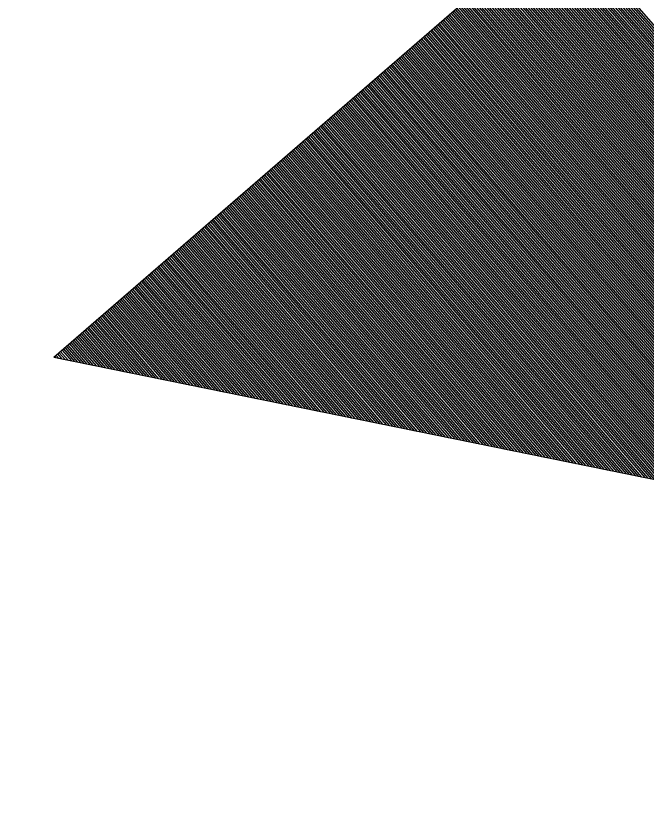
# Model space of a CAD drawing. Extents: x 192699 to 285914, y 194342 to 233219.
# Drawn here: x 262811.612 to 262812.261, y 213620.062 to 213620.885 of the extents above; entities that cross this region are included whole.
import ezdxf

# ---------------------------------------------------------------- set-up
doc = ezdxf.new("R2010")
doc.units = 0
doc.layers.add('TYPICAL SECTION FOR MOT', color=7, linetype='Continuous')

msp = doc.modelspace()

# ---------------------------------------------------------------- linework, layer by layer
at = {"layer": 'TYPICAL SECTION FOR MOT'}
for p, q in [((262810.00257, 213623.48468), (262812.75127, 213620.30962)), ((262810.00408, 213623.48599), (262812.75448, 213620.30897)), ((262810.00559, 213623.4873), (262812.75769, 213620.30831)), ((262810.0071, 213623.48861), (262812.7609, 213620.30766)), ((262809.99349, 213623.47683), (262812.732, 213620.31354)), ((262809.99501, 213623.47813), (262812.73521, 213620.31289)), ((262809.99652, 213623.47944), (262812.73842, 213620.31224)), ((262809.99803, 213623.48075), (262812.74164, 213620.31158)), ((262809.99954, 213623.48206), (262812.74485, 213620.31093)), ((262810.00105, 213623.48337), (262812.74806, 213620.31027)), ((262809.98442, 213623.46897), (262812.71273, 213620.31746)), ((262809.98593, 213623.47028), (262812.71595, 213620.31681)), ((262809.98744, 213623.47159), (262812.71916, 213620.31616)), ((262809.98896, 213623.4729), (262812.72237, 213620.3155)), ((262809.99047, 213623.47421), (262812.72558, 213620.31485)), ((262809.99198, 213623.47552), (262812.72879, 213620.3142)), ((262809.97384, 213623.45981), (262812.69026, 213620.32204)), ((262809.97535, 213623.46112), (262812.69347, 213620.32139)), ((262809.97686, 213623.46243), (262812.69668, 213620.32073)), ((262809.97837, 213623.46374), (262812.69989, 213620.32008)), ((262809.97988, 213623.46504), (262812.7031, 213620.31943)), ((262809.9814, 213623.46635), (262812.70631, 213620.31877)), ((262809.98291, 213623.46766), (262812.70952, 213620.31812)), ((262809.96476, 213623.45195), (262812.67099, 213620.32596)), ((262809.96628, 213623.45326), (262812.6742, 213620.32531)), ((262809.96779, 213623.45457), (262812.67741, 213620.32465)), ((262809.9693, 213623.45588), (262812.68062, 213620.324)), ((262809.97081, 213623.45719), (262812.68383, 213620.32335)), ((262809.97232, 213623.4585), (262812.68704, 213620.32269)), ((262809.95569, 213623.4441), (262812.65172, 213620.32988)), ((262809.9572, 213623.44541), (262812.65493, 213620.32923)), ((262809.95872, 213623.44672), (262812.65814, 213620.32858)), ((262809.96023, 213623.44803), (262812.66135, 213620.32792)), ((262809.96174, 213623.44934), (262812.66457, 213620.32727)), ((262809.96325, 213623.45064), (262812.66778, 213620.32662)), ((262809.94662, 213623.43625), (262812.63245, 213620.33381)), ((262809.94813, 213623.43755), (262812.63567, 213620.33315)), ((262809.94964, 213623.43886), (262812.63888, 213620.3325)), ((262809.95115, 213623.44017), (262812.64209, 213620.33184)), ((262809.95267, 213623.44148), (262812.6453, 213620.33119)), ((262809.95418, 213623.44279), (262812.64851, 213620.33054)), ((262809.93603, 213623.42708), (262812.60998, 213620.33838)), ((262809.93755, 213623.42839), (262812.61319, 213620.33773)), ((262809.93906, 213623.4297), (262812.6164, 213620.33707)), ((262809.94057, 213623.43101), (262812.61961, 213620.33642)), ((262809.94208, 213623.43232), (262812.62282, 213620.33577)), ((262809.94359, 213623.43363), (262812.62603, 213620.33511)), ((262809.94511, 213623.43494), (262812.62924, 213620.33446)), ((262809.92696, 213623.41923), (262812.59071, 213620.3423)), ((262809.92847, 213623.42054), (262812.59392, 213620.34165)), ((262809.92999, 213623.42185), (262812.59713, 213620.341)), ((262809.9315, 213623.42316), (262812.60034, 213620.34034)), ((262809.93301, 213623.42446), (262812.60355, 213620.33969)), ((262809.93452, 213623.42577), (262812.60676, 213620.33903)), ((262809.91789, 213623.41137), (262812.57144, 213620.34622)), ((262809.9194, 213623.41268), (262812.57465, 213620.34557)), ((262809.92091, 213623.41399), (262812.57786, 213620.34492)), ((262809.92243, 213623.4153), (262812.58107, 213620.34426)), ((262809.92394, 213623.41661), (262812.58429, 213620.34361)), ((262809.92545, 213623.41792), (262812.5875, 213620.34296)), ((262809.91033, 213623.40483), (262812.55538, 213620.34949)), ((262809.91184, 213623.40614), (262812.5586, 213620.34884)), ((262809.91335, 213623.40745), (262812.56181, 213620.34819)), ((262809.91486, 213623.40876), (262812.56502, 213620.34753)), ((262809.91638, 213623.41006), (262812.56823, 213620.34688)), ((262812.07641, 213620.90172), (262811.65113, 213620.53356)), ((262812.07541, 213620.90086), (262812.55217, 213620.35015)), ((262812.06483, 213620.8917), (262812.52969, 213620.35472)), ((262812.06634, 213620.89301), (262812.53291, 213620.35407)), ((262812.06785, 213620.89432), (262812.53612, 213620.35342)), ((262812.06936, 213620.89563), (262812.53933, 213620.35276)), ((262812.07087, 213620.89693), (262812.54254, 213620.35211)), ((262812.07239, 213620.89824), (262812.54575, 213620.35145)), ((262812.0739, 213620.89955), (262812.54896, 213620.3508)), ((262812.05575, 213620.88384), (262812.51043, 213620.35864)), ((262812.05726, 213620.88515), (262812.51364, 213620.35799)), ((262812.05878, 213620.88646), (262812.51685, 213620.35734)), ((262812.06029, 213620.88777), (262812.52006, 213620.35668)), ((262812.0618, 213620.88908), (262812.52327, 213620.35603)), ((262812.06331, 213620.89039), (262812.52648, 213620.35538)), ((262812.04668, 213620.87599), (262812.49116, 213620.36257)), ((262812.04819, 213620.8773), (262812.49437, 213620.36191)), ((262812.0497, 213620.87861), (262812.49758, 213620.36126)), ((262812.05122, 213620.87992), (262812.50079, 213620.36061)), ((262812.05273, 213620.88123), (262812.504, 213620.35995)), ((262812.05424, 213620.88254), (262812.50722, 213620.3593)), ((262812.0361, 213620.86683), (262812.46868, 213620.36714)), ((262812.03761, 213620.86814), (262812.47189, 213620.36649)), ((262812.03912, 213620.86944), (262812.4751, 213620.36583)), ((262812.04063, 213620.87075), (262812.47832, 213620.36518)), ((262812.04214, 213620.87206), (262812.48153, 213620.36453)), ((262812.04366, 213620.87337), (262812.48474, 213620.36387)), ((262812.04517, 213620.87468), (262812.48795, 213620.36322)), ((262812.02702, 213620.85897), (262812.44941, 213620.37106)), ((262812.02854, 213620.86028), (262812.45263, 213620.37041)), ((262812.03005, 213620.86159), (262812.45584, 213620.36976)), ((262812.03156, 213620.8629), (262812.45905, 213620.3691)), ((262812.03307, 213620.86421), (262812.46226, 213620.36845)), ((262812.03458, 213620.86552), (262812.46547, 213620.3678)), ((262812.01795, 213620.85112), (262812.43015, 213620.37499)), ((262812.01946, 213620.85243), (262812.43336, 213620.37433)), ((262812.02097, 213620.85374), (262812.43657, 213620.37368)), ((262812.02249, 213620.85505), (262812.43978, 213620.37302)), ((262812.024, 213620.85635), (262812.44299, 213620.37237)), ((262812.02551, 213620.85766), (262812.4462, 213620.37172)), ((262812.00888, 213620.84326), (262812.41088, 213620.37891)), ((262812.01039, 213620.84457), (262812.41409, 213620.37825)), ((262812.0119, 213620.84588), (262812.4173, 213620.3776)), ((262812.01341, 213620.84719), (262812.42051, 213620.37695)), ((262812.01493, 213620.8485), (262812.42372, 213620.37629)), ((262812.01644, 213620.84981), (262812.42694, 213620.37564)), ((262811.99829, 213620.8341), (262812.3884, 213620.38348)), ((262811.99981, 213620.83541), (262812.39161, 213620.38283)), ((262812.00132, 213620.83672), (262812.39482, 213620.38218)), ((262812.00283, 213620.83803), (262812.39803, 213620.38152)), ((262812.00434, 213620.83934), (262812.40125, 213620.38087)), ((262812.00585, 213620.84065), (262812.40446, 213620.38021)), ((262812.00737, 213620.84195), (262812.40767, 213620.37956)), ((262811.98922, 213620.82625), (262812.36913, 213620.3874)), ((262811.99073, 213620.82756), (262812.37234, 213620.38675)), ((262811.99225, 213620.82886), (262812.37556, 213620.3861)), ((262811.99376, 213620.83017), (262812.37877, 213620.38544)), ((262811.99527, 213620.83148), (262812.38198, 213620.38479)), ((262811.99678, 213620.83279), (262812.38519, 213620.38414)), ((262811.98015, 213620.81839), (262812.34987, 213620.39133)), ((262811.98166, 213620.8197), (262812.35308, 213620.39067)), ((262811.98317, 213620.82101), (262812.35629, 213620.39002)), ((262811.98468, 213620.82232), (262812.3595, 213620.38937)), ((262811.9862, 213620.82363), (262812.36271, 213620.38871)), ((262811.98771, 213620.82494), (262812.36592, 213620.38806)), ((262811.96956, 213620.80923), (262812.32739, 213620.3959)), ((262811.97108, 213620.81054), (262812.3306, 213620.39525)), ((262811.97259, 213620.81185), (262812.33381, 213620.3946)), ((262811.9741, 213620.81316), (262812.33702, 213620.39394)), ((262811.97561, 213620.81446), (262812.34023, 213620.39329)), ((262811.97712, 213620.81577), (262812.34344, 213620.39263)), ((262811.97864, 213620.81708), (262812.34665, 213620.39198)), ((262811.96049, 213620.80137), (262812.30812, 213620.39982)), ((262811.962, 213620.80268), (262812.31133, 213620.39917)), ((262811.96352, 213620.80399), (262812.31454, 213620.39852)), ((262811.96503, 213620.8053), (262812.31775, 213620.39786)), ((262811.96654, 213620.80661), (262812.32097, 213620.39721)), ((262811.96805, 213620.80792), (262812.32418, 213620.39656)), ((262811.95142, 213620.79352), (262812.28885, 213620.40375)), ((262811.95293, 213620.79483), (262812.29206, 213620.40309)), ((262811.95444, 213620.79614), (262812.29528, 213620.40244)), ((262811.95595, 213620.79745), (262812.29849, 213620.40179)), ((262811.95747, 213620.79876), (262812.3017, 213620.40113)), ((262811.95898, 213620.80007), (262812.30491, 213620.40048)), ((262811.94235, 213620.78567), (262812.26959, 213620.40767)), ((262811.94386, 213620.78698), (262812.2728, 213620.40701)), ((262811.94537, 213620.78828), (262812.27601, 213620.40636)), ((262811.94688, 213620.78959), (262812.27922, 213620.40571)), ((262811.94839, 213620.7909), (262812.28243, 213620.40505)), ((262811.94991, 213620.79221), (262812.28564, 213620.4044)), ((262811.93176, 213620.7765), (262812.24711, 213620.41224)), ((262811.93327, 213620.77781), (262812.25032, 213620.41159)), ((262811.93479, 213620.77912), (262812.25353, 213620.41094)), ((262811.9363, 213620.78043), (262812.25674, 213620.41028)), ((262811.93781, 213620.78174), (262812.25995, 213620.40963)), ((262811.93932, 213620.78305), (262812.26316, 213620.40898)), ((262811.94083, 213620.78436), (262812.26637, 213620.40832)), ((262811.92269, 213620.76865), (262812.22784, 213620.41617)), ((262811.9242, 213620.76996), (262812.23105, 213620.41551)), ((262811.92571, 213620.77127), (262812.23426, 213620.41486)), ((262811.92723, 213620.77258), (262812.23747, 213620.4142)), ((262811.92874, 213620.77388), (262812.24068, 213620.41355)), ((262811.93025, 213620.77519), (262812.2439, 213620.4129)), ((262811.91362, 213620.76079), (262812.20857, 213620.42009)), ((262811.91513, 213620.7621), (262812.21178, 213620.41943)), ((262811.91664, 213620.76341), (262812.21499, 213620.41878)), ((262811.91815, 213620.76472), (262812.21821, 213620.41813)), ((262811.91966, 213620.76603), (262812.22142, 213620.41747)), ((262811.92118, 213620.76734), (262812.22463, 213620.41682)), ((262811.90303, 213620.75163), (262812.18609, 213620.42466)), ((262811.90454, 213620.75294), (262812.1893, 213620.42401)), ((262811.90606, 213620.75425), (262812.19252, 213620.42336)), ((262811.90757, 213620.75556), (262812.19573, 213620.4227)), ((262811.90908, 213620.75687), (262812.19894, 213620.42205)), ((262811.91059, 213620.75818), (262812.20215, 213620.42139)), ((262811.9121, 213620.75949), (262812.20536, 213620.42074)), ((262811.89396, 213620.74378), (262812.16683, 213620.42858)), ((262811.89547, 213620.74509), (262812.17004, 213620.42793)), ((262811.89698, 213620.74639), (262812.17325, 213620.42728)), ((262811.8985, 213620.7477), (262812.17646, 213620.42662)), ((262811.90001, 213620.74901), (262812.17967, 213620.42597)), ((262811.90152, 213620.75032), (262812.18288, 213620.42532)), ((262811.88489, 213620.73592), (262812.14756, 213620.43251)), ((262811.8864, 213620.73723), (262812.15077, 213620.43185)), ((262811.88791, 213620.73854), (262812.15398, 213620.4312)), ((262811.88942, 213620.73985), (262812.15719, 213620.43055)), ((262811.89094, 213620.74116), (262812.1604, 213620.42989)), ((262811.89245, 213620.74247), (262812.16362, 213620.42924)), ((262811.87581, 213620.72807), (262812.12829, 213620.43643)), ((262811.87733, 213620.72938), (262812.1315, 213620.43577)), ((262811.87884, 213620.73069), (262812.13471, 213620.43512)), ((262811.88035, 213620.732), (262812.13793, 213620.43447)), ((262811.88186, 213620.7333), (262812.14114, 213620.43381)), ((262811.88337, 213620.73461), (262812.14435, 213620.43316)), ((262811.86523, 213620.7189), (262812.10581, 213620.441)), ((262811.86674, 213620.72021), (262812.10902, 213620.44035)), ((262811.86825, 213620.72152), (262812.11224, 213620.4397)), ((262811.86977, 213620.72283), (262812.11545, 213620.43904)), ((262811.87128, 213620.72414), (262812.11866, 213620.43839)), ((262811.87279, 213620.72545), (262812.12187, 213620.43774)), ((262811.8743, 213620.72676), (262812.12508, 213620.43708)), ((262811.85616, 213620.71105), (262812.08655, 213620.44493)), ((262811.85767, 213620.71236), (262812.08976, 213620.44427)), ((262811.85918, 213620.71367), (262812.09297, 213620.44362)), ((262811.86069, 213620.71498), (262812.09618, 213620.44297)), ((262811.86221, 213620.71629), (262812.09939, 213620.44231)), ((262811.86372, 213620.7176), (262812.1026, 213620.44166)), ((262811.84708, 213620.7032), (262812.06728, 213620.44885)), ((262811.8486, 213620.70451), (262812.07049, 213620.44819)), ((262811.85011, 213620.70581), (262812.0737, 213620.44754)), ((262811.85162, 213620.70712), (262812.07691, 213620.44689)), ((262811.85313, 213620.70843), (262812.08012, 213620.44623)), ((262811.85465, 213620.70974), (262812.08333, 213620.44558)), ((262811.8365, 213620.69403), (262812.0448, 213620.45342)), ((262811.83801, 213620.69534), (262812.04801, 213620.45277)), ((262811.83952, 213620.69665), (262812.05122, 213620.45212)), ((262811.84104, 213620.69796), (262812.05443, 213620.45146)), ((262811.84255, 213620.69927), (262812.05764, 213620.45081)), ((262811.84406, 213620.70058), (262812.06086, 213620.45016)), ((262811.84557, 213620.70189), (262812.06407, 213620.4495)), ((262811.82743, 213620.68618), (262812.02553, 213620.45735)), ((262811.82894, 213620.68749), (262812.02874, 213620.45669)), ((262811.83045, 213620.6888), (262812.03195, 213620.45604)), ((262811.83196, 213620.69011), (262812.03517, 213620.45538)), ((262811.83348, 213620.69142), (262812.03838, 213620.45473)), ((262811.83499, 213620.69272), (262812.04159, 213620.45408)), ((262811.81835, 213620.67832), (262812.00627, 213620.46127)), ((262811.81987, 213620.67963), (262812.00948, 213620.46061)), ((262811.82138, 213620.68094), (262812.01269, 213620.45996)), ((262811.82289, 213620.68225), (262812.0159, 213620.45931)), ((262811.8244, 213620.68356), (262812.01911, 213620.45865)), ((262811.82592, 213620.68487), (262812.02232, 213620.458)), ((262811.80928, 213620.67047), (262811.987, 213620.46519)), ((262811.81079, 213620.67178), (262811.99021, 213620.46454)), ((262811.81231, 213620.67309), (262811.99342, 213620.46388)), ((262811.81382, 213620.6744), (262811.99663, 213620.46323)), ((262811.81533, 213620.67571), (262811.99984, 213620.46257)), ((262811.81684, 213620.67702), (262812.00305, 213620.46192)), ((262811.7987, 213620.66131), (262811.96452, 213620.46976)), ((262811.80021, 213620.66262), (262811.96773, 213620.46911)), ((262811.80172, 213620.66393), (262811.97094, 213620.46846)), ((262811.80323, 213620.66523), (262811.97415, 213620.4678)), ((262811.80475, 213620.66654), (262811.97736, 213620.46715)), ((262811.80626, 213620.66785), (262811.98058, 213620.4665)), ((262811.80777, 213620.66916), (262811.98379, 213620.46584)), ((262811.78963, 213620.65345), (262811.94525, 213620.47369)), ((262811.79114, 213620.65476), (262811.94846, 213620.47303)), ((262811.79265, 213620.65607), (262811.95167, 213620.47238)), ((262811.79416, 213620.65738), (262811.95489, 213620.47173)), ((262811.79567, 213620.65869), (262811.9581, 213620.47107)), ((262811.79719, 213620.66), (262811.96131, 213620.47042)), ((262811.78055, 213620.6456), (262811.92598, 213620.47761)), ((262811.78206, 213620.64691), (262811.9292, 213620.47695)), ((262811.78358, 213620.64822), (262811.93241, 213620.4763)), ((262811.78509, 213620.64953), (262811.93562, 213620.47565)), ((262811.7866, 213620.65083), (262811.93883, 213620.47499)), ((262811.78811, 213620.65214), (262811.94204, 213620.47434)), ((262811.76997, 213620.63644), (262811.90351, 213620.48218)), ((262811.77148, 213620.63774), (262811.90672, 213620.48153)), ((262811.77299, 213620.63905), (262811.90993, 213620.48088)), ((262811.7745, 213620.64036), (262811.91314, 213620.48022)), ((262811.77602, 213620.64167), (262811.91635, 213620.47957)), ((262811.77753, 213620.64298), (262811.91956, 213620.47892)), ((262811.77904, 213620.64429), (262811.92277, 213620.47826)), ((262811.7609, 213620.62858), (262811.88424, 213620.48611)), ((262811.76241, 213620.62989), (262811.88745, 213620.48545)), ((262811.76392, 213620.6312), (262811.89066, 213620.4848)), ((262811.76543, 213620.63251), (262811.89387, 213620.48415)), ((262811.76694, 213620.63382), (262811.89708, 213620.48349)), ((262811.76846, 213620.63513), (262811.90029, 213620.48284)), ((262811.75182, 213620.62073), (262811.86497, 213620.49003)), ((262811.75334, 213620.62204), (262811.86818, 213620.48937)), ((262811.75485, 213620.62334), (262811.87139, 213620.48872)), ((262811.75636, 213620.62465), (262811.8746, 213620.48807)), ((262811.75787, 213620.62596), (262811.87782, 213620.48741)), ((262811.75938, 213620.62727), (262811.88103, 213620.48676)), ((262811.74275, 213620.61287), (262811.8457, 213620.49395)), ((262811.74426, 213620.61418), (262811.84892, 213620.4933)), ((262811.74577, 213620.61549), (262811.85213, 213620.49264)), ((262811.74729, 213620.6168), (262811.85534, 213620.49199)), ((262811.7488, 213620.61811), (262811.85855, 213620.49134)), ((262811.75031, 213620.61942), (262811.86176, 213620.49068)), ((262811.73217, 213620.60371), (262811.82323, 213620.49853)), ((262811.73368, 213620.60502), (262811.82644, 213620.49787)), ((262811.73519, 213620.60633), (262811.82965, 213620.49722)), ((262811.7367, 213620.60764), (262811.83286, 213620.49656)), ((262811.73821, 213620.60895), (262811.83607, 213620.49591)), ((262811.73973, 213620.61025), (262811.83928, 213620.49526)), ((262811.74124, 213620.61156), (262811.84249, 213620.4946)), ((262811.72309, 213620.59586), (262811.80396, 213620.50245)), ((262811.72461, 213620.59716), (262811.80717, 213620.50179)), ((262811.72612, 213620.59847), (262811.81038, 213620.50114)), ((262811.72763, 213620.59978), (262811.81359, 213620.50049)), ((262811.72914, 213620.60109), (262811.8168, 213620.49983)), ((262811.73065, 213620.6024), (262811.82001, 213620.49918)), ((262811.71402, 213620.588), (262811.78469, 213620.50637)), ((262811.71553, 213620.58931), (262811.7879, 213620.50572)), ((262811.71704, 213620.59062), (262811.79111, 213620.50506)), ((262811.71856, 213620.59193), (262811.79432, 213620.50441)), ((262811.72007, 213620.59324), (262811.79754, 213620.50375)), ((262811.72158, 213620.59455), (262811.80075, 213620.5031)), ((262811.70344, 213620.57884), (262811.76221, 213620.51094)), ((262811.70495, 213620.58015), (262811.76542, 213620.51029)), ((262811.70646, 213620.58146), (262811.76863, 213620.50964)), ((262811.70797, 213620.58276), (262811.77185, 213620.50898)), ((262811.70948, 213620.58407), (262811.77506, 213620.50833)), ((262811.711, 213620.58538), (262811.77827, 213620.50768)), ((262811.71251, 213620.58669), (262811.78148, 213620.50702)), ((262811.69436, 213620.57098), (262811.74294, 213620.51487)), ((262811.69588, 213620.57229), (262811.74616, 213620.51421)), ((262811.69739, 213620.5736), (262811.74937, 213620.51356)), ((262811.6989, 213620.57491), (262811.75258, 213620.51291)), ((262811.70041, 213620.57622), (262811.75579, 213620.51225)), ((262811.70192, 213620.57753), (262811.759, 213620.5116)), ((262811.68529, 213620.56313), (262811.72368, 213620.51879)), ((262811.6868, 213620.56444), (262811.72689, 213620.51813)), ((262811.68832, 213620.56575), (262811.7301, 213620.51748)), ((262811.68983, 213620.56706), (262811.73331, 213620.51683)), ((262811.69134, 213620.56837), (262811.73652, 213620.51617)), ((262811.69285, 213620.56967), (262811.73973, 213620.51552)), ((262811.67622, 213620.55527), (262811.70441, 213620.52271)), ((262811.67773, 213620.55658), (262811.70762, 213620.52206)), ((262811.67924, 213620.55789), (262811.71083, 213620.5214)), ((262811.68075, 213620.5592), (262811.71404, 213620.52075)), ((262811.68227, 213620.56051), (262811.71726, 213620.5201)), ((262811.68378, 213620.56182), (262811.72047, 213620.51944)), ((262811.66563, 213620.54611), (262811.68193, 213620.52729)), ((262811.66715, 213620.54742), (262811.68514, 213620.52663)), ((262811.66866, 213620.54873), (262811.68835, 213620.52598)), ((262811.67017, 213620.55004), (262811.69157, 213620.52533)), ((262811.67168, 213620.55135), (262811.69478, 213620.52467)), ((262811.67319, 213620.55266), (262811.69799, 213620.52402)), ((262811.67471, 213620.55397), (262811.7012, 213620.52336)), ((262811.65656, 213620.53826), (262811.66266, 213620.53121)), ((262811.65807, 213620.53957), (262811.66588, 213620.53055)), ((262811.65959, 213620.54088), (262811.66909, 213620.5299)), ((262811.6611, 213620.54218), (262811.6723, 213620.52925)), ((262811.66261, 213620.54349), (262811.67551, 213620.52859)), ((262811.66412, 213620.5448), (262811.67872, 213620.52794)), ((262813.09618, 213620.23941), (262811.65113, 213620.53356)), ((262811.65203, 213620.53433), (262811.65303, 213620.53317)), ((262811.65354, 213620.53564), (262811.65624, 213620.53252)), ((262811.65505, 213620.53695), (262811.65945, 213620.53186))]:
    msp.add_line(p, q, dxfattribs=at)

# ---------------------------------------------------------------- texts
msp.add_text('15\'-0" RAMP - STAGE 2A TRAFFIC', height=0.36, rotation=40.8833, dxfattribs=at).set_placement((262809.98159, 213616.02143))

doc.saveas('drawing.dxf')
